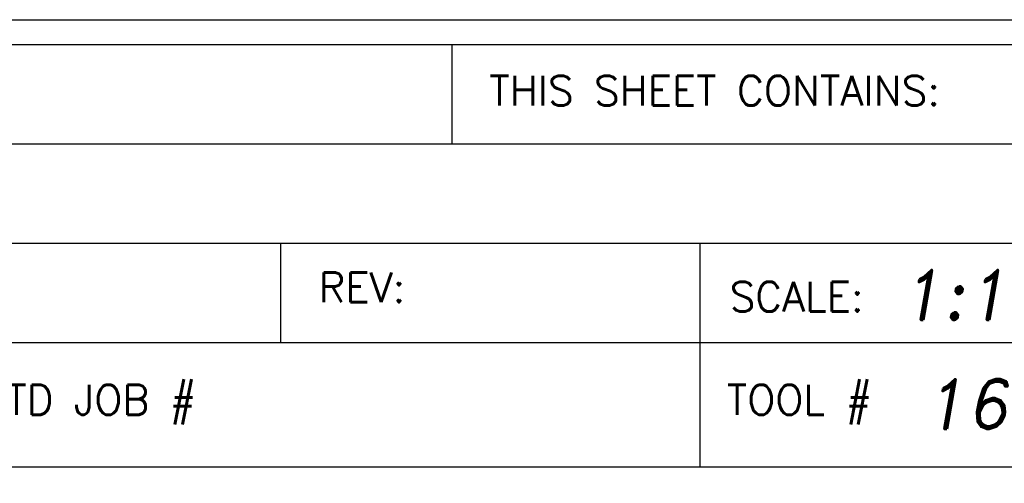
# Model space of a CAD drawing. Header units: inches. Extents: x 1880 to 2363, y -453 to -54.
# Tile 796 of 1056: x 2086.655 to 2088.638, y -154.813 to -153.88. Entities that reach past the tile are written whole.
import ezdxf
from ezdxf.enums import TextEntityAlignment as Align

# ---------------------------------------------------------------- set-up
doc = ezdxf.new("R2010")
doc.units = ezdxf.units.IN
doc.header["$LTSCALE"] = 0.5
doc.header["$MEASUREMENT"] = 0
doc.layers.add('SID-M-D', color=42, linetype='Continuous')
doc.layers.add('SID-M-S', color=105, linetype='Continuous')
doc.styles.add('PTI', font='romand.shx', dxfattribs={"oblique": 10})
doc.styles.add('ROMANS', font='ROMANS.shx', dxfattribs={"height": 0.125})

# ---------------------------------------------------------------- blocks, each defined once
blk = doc.blocks.new('JM_TITTLE_BOX_SID')
at = {"layer": 'SID-M-S'}
for p, q in [((-3.421997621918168, 1.32165344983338), (-3.421997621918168, 1.52165144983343)), ((-6.604933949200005, 1.32165344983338), (0.1049989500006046, 1.32165344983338)), ((-6.604933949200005, 1.121655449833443), (0.1049989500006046, 1.121655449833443)), ((-3.766880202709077, 0.9216574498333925), (-3.766880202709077, 1.121655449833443)), ((-2.922002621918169, 0.6716599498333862), (-2.922002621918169, 1.121655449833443)), ((-6.604933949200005, 0.9216574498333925), (0.1049989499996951, 0.9216574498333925)), ((-2.922002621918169, 0.6716599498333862), (-2.922002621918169, 0.9216574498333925)), ((-4.43498749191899, 0.6716599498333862), (0.1049989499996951, 0.6716599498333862))]:
    blk.add_line(p, q, dxfattribs=at)
for points in [[(1.261213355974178e-13, -0.1549984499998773), (-6.499934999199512, -0.1549984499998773, -0.414213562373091), (-6.654933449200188, 1.163513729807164e-13), (-6.654933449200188, 1.416652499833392, -0.4142135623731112), (-6.499934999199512, 1.571650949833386), (1.261213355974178e-13, 1.571650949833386, -0.4142135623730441), (0.1549984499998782, 1.416652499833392), (0.1549984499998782, 1.163513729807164e-13, -0.4142135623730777)], [(1.261213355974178e-13, -0.1049989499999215), (-6.499934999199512, -0.1049989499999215, -0.4142135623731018), (-6.604933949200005, 1.163513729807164e-13), (-6.604933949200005, 1.416652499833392, -0.4142135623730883), (-6.499934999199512, 1.52165144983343), (1.261213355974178e-13, 1.52165144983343, -0.414213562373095), (0.1049989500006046, 1.416652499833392), (0.1049989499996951, 1.163513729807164e-13, -0.414213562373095)]]:
    blk.add_lwpolyline(points, format="xyb", close=True, dxfattribs=at)
at = {"layer": 'SID-M-D', "style": 'ROMANS'}
for s, p in [('THIS SHEET CONTAINS:', (-3.346844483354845, 1.398983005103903)), ('REV:', (-3.690767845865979, 1.003030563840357)), ('SCALE:', (-2.862737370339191, 0.9841196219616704)), ('WTD JOB #', (-4.381535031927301, 0.7766631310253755)), ('TOOL #', (-2.868550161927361, 0.7766631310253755))]:
    blk.add_text(s, height=0.0599994, dxfattribs=at).set_placement(p)
at = {"layer": 'SID-M-D', "style": 'PTI', "oblique": 10}
for tag, p in [('CUSTOMER', (-5.990553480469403, 1.371591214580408)), ('DIEDATAINFO', (-2.18746001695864, 1.371591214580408)), ('PARTDESCRIPTION', (-5.966376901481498, 1.169693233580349)), ('00-00-00', (-1.009105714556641, 1.167793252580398)), ('PARTNUMBER', (-5.81595049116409, 0.9696952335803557)), ('REV', (-3.360356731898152, 0.9696952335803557)), ('SCALE', (-2.520436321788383, 0.9677952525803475)), ('SH', (-0.8571950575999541, 0.9677952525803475)), ('SHX', (-0.4057438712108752, 0.9677952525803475)), ('WTD', (-3.839149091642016, 0.7480887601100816)), ('TOOL', (-2.472915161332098, 0.7480887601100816)), ('JOB', (-0.9225366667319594, 0.7480887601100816))]:
    blk.add_attdef(tag, p, '', height=0.09999900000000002, dxfattribs=at)
blk.add_attdef('BUILT', text='', height=0.2499630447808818, dxfattribs=at).set_placement((-2.336101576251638, 0.2076912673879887), align=Align.CENTER)

msp = doc.modelspace()

# ---------------------------------------------------------------- block references
at = {"layer": 'SID-M-S'}
ref = msp.add_blockref('JM_TITTLE_BOX_SID', (2090.947833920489, -155.4520035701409), dxfattribs=at)
ref.add_attrib('SCALE', '1:1', (2088.427397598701, -154.4842083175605), dxfattribs={"layer": 'SID-M-D', "height": 0.09999900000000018, "style": 'PTI', "oblique": 10})
ref.add_attrib('TOOL', '16658', (2088.474918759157, -154.7039148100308), dxfattribs={"layer": 'SID-M-D', "height": 0.09999900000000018, "style": 'PTI', "oblique": 10})

doc.saveas('drawing.dxf')
